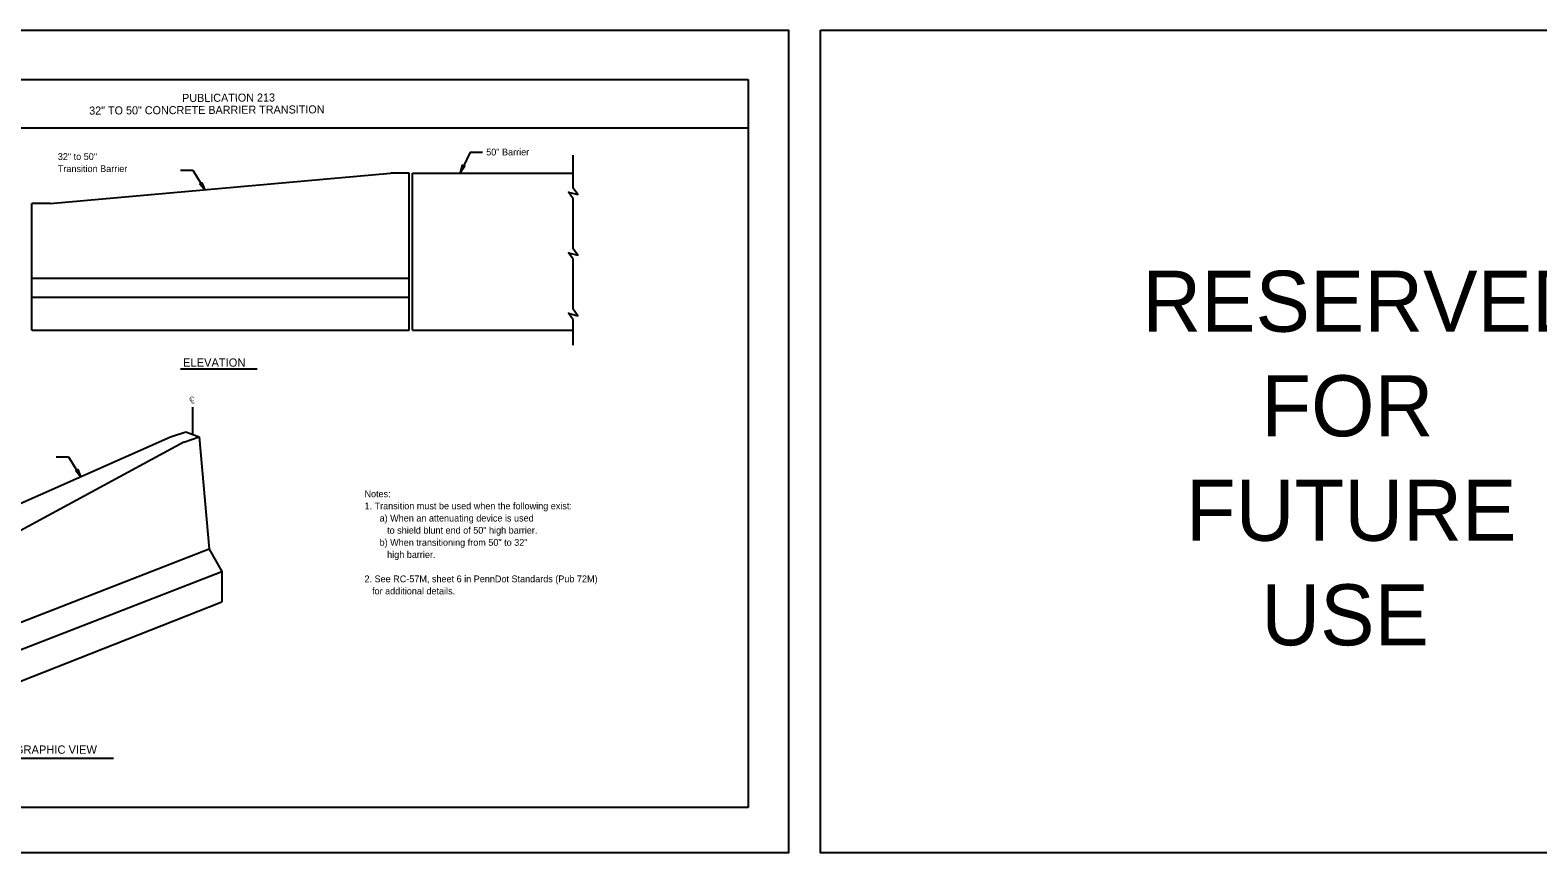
# Model space of a CAD drawing. Extents: x -14145 to -13521, y 30244 to 30661.
# Drawn here: x -13746.68 to -13699.94, y 30559.81 to 30585.31 of the extents above; entities that cross this region are included whole.
import ezdxf

# ---------------------------------------------------------------- set-up
doc = ezdxf.new("R2010")
doc.units = 0
for name, color, linetype in [('1', 7, 'Continuous'), ('10', 7, 'Continuous'), ('2', 7, 'Continuous'), ('3', 7, 'Continuous'), ('4', 7, 'Continuous'), ('61', 7, 'Continuous')]:
    doc.layers.add(name, color=color, linetype=linetype)

msp = doc.modelspace()

# ---------------------------------------------------------------- linework, layer by layer
at = {"layer": '1'}
for p, q in [((-13741.645, 30573.623), (-13741.645, 30572.779)), ((-13751.13, 30568.796), (-13742.331, 30572.698)), ((-13742.331, 30572.698), (-13741.851, 30572.859)), ((-13741.917, 30572.539), (-13741.438, 30572.7)), ((-13741.851, 30572.859), (-13741.438, 30572.7)), ((-13741.438, 30572.7), (-13741.128, 30569.223)), ((-13741.128, 30569.223), (-13740.735, 30568.524)), ((-13740.735, 30568.524), (-13740.735, 30567.588)), ((-13749.594, 30564.096), (-13740.735, 30567.588))]:
    msp.add_line(p, q, dxfattribs=at)
at = {"layer": '10'}
for p, q in [((-13755.874, 30583.777), (-13724.422, 30583.777)), ((-13724.422, 30583.777), (-13724.422, 30561.207)), ((-13755.874, 30582.277), (-13724.422, 30582.277)), ((-13724.422, 30561.207), (-13755.874, 30561.207))]:
    msp.add_line(p, q, dxfattribs=at)
at = {"layer": '2'}
for p, q in [((-13733.043, 30581.53), (-13733.336, 30580.898)), ((-13733.043, 30581.53), (-13732.658, 30581.53)), ((-13729.842, 30580.409), (-13729.842, 30581.428)), ((-13746.056, 30579.93), (-13735.505, 30580.875)), ((-13742.024, 30580.969), (-13741.639, 30580.969)), ((-13741.639, 30580.969), (-13741.265, 30580.36)), ((-13734.931, 30580.875), (-13735.505, 30580.875)), ((-13734.931, 30576.004), (-13734.931, 30580.875)), ((-13734.827, 30580.875), (-13729.842, 30580.875)), ((-13734.827, 30576.004), (-13734.827, 30580.875)), ((-13746.629, 30576.004), (-13746.629, 30579.93)), ((-13746.056, 30579.93), (-13746.629, 30579.93)), ((-13729.842, 30578.532), (-13729.842, 30580.083)), ((-13729.842, 30576.654), (-13729.842, 30578.206)), ((-13734.931, 30577.613), (-13746.629, 30577.613)), ((-13734.931, 30577.019), (-13746.629, 30577.019)), ((-13729.842, 30575.543), (-13729.842, 30576.328)), ((-13746.629, 30576.004), (-13734.931, 30576.004)), ((-13734.827, 30576.004), (-13729.842, 30576.004)), ((-13741.917, 30572.539), (-13749.76, 30568.289)), ((-13745.876, 30572.08), (-13745.491, 30572.08)), ((-13745.491, 30572.08), (-13745.117, 30571.471)), ((-13741.128, 30569.223), (-13749.962, 30565.784)), ((-13749.594, 30565.086), (-13740.735, 30568.524))]:
    msp.add_line(p, q, dxfattribs=at)
for points in [[(-13733.22, 30581.084), (-13733.237, 30581.083), (-13733.336, 30580.898), (-13733.22, 30581.084), (-13733.206, 30581.09), (-13733.336, 30580.898), (-13733.257, 30581.092), (-13733.268, 30581.106), (-13733.336, 30580.898), (-13733.273, 30581.121), (-13733.268, 30581.106)], [(-13741.356, 30580.56), (-13741.365, 30580.545), (-13741.265, 30580.36), (-13741.356, 30580.56), (-13741.353, 30580.574), (-13741.265, 30580.36), (-13741.383, 30580.533), (-13741.401, 30580.531), (-13741.265, 30580.36), (-13741.416, 30580.536), (-13741.401, 30580.531)], [(-13729.842, 30580.083), (-13729.995, 30580.286), (-13729.698, 30580.209), (-13729.842, 30580.409)], [(-13729.842, 30578.206), (-13729.995, 30578.409), (-13729.698, 30578.333), (-13729.842, 30578.532)], [(-13729.842, 30576.328), (-13729.995, 30576.532), (-13729.698, 30576.455), (-13729.842, 30576.654)], [(-13745.208, 30571.671), (-13745.217, 30571.656), (-13745.117, 30571.471), (-13745.208, 30571.671), (-13745.205, 30571.686), (-13745.117, 30571.471), (-13745.236, 30571.645), (-13745.253, 30571.643), (-13745.117, 30571.471), (-13745.268, 30571.648), (-13745.253, 30571.643)]]:
    msp.add_lwpolyline(points, dxfattribs=at)
at = {"layer": '3'}
for p, q in [((-13742.022, 30574.808), (-13739.639, 30574.808)), ((-13748.451, 30562.74), (-13744.101, 30562.74))]:
    msp.add_line(p, q, dxfattribs=at)
at = {"layer": '61'}
for points in [[(-13756.174, 30585.307), (-13723.174, 30585.307), (-13723.174, 30559.807), (-13756.174, 30559.807)], [(-13722.174, 30585.307), (-13689.174, 30585.307), (-13689.174, 30559.807), (-13722.174, 30559.807)]]:
    msp.add_lwpolyline(points, close=True, dxfattribs=at)

# ---------------------------------------------------------------- texts
at = {"layer": '1'}
for s, p in [('RESERVED', (-13712.2, 30575.959)), ('FOR', (-13708.511, 30572.719)), ('FUTURE', (-13710.851, 30569.479)), ('USE', (-13708.512, 30566.239))]:
    msp.add_text(s, height=1.89, dxfattribs=at).set_placement(p)
at = {"layer": '2'}
for s, p in [('32" to 50"', (-13745.822, 30581.284)), ('50" Barrier', (-13732.541, 30581.424)), ('Transition Barrier', (-13745.822, 30580.908)), ('Notes:', (-13736.315, 30570.83)), ('1. Transition must be used when the following exist:', (-13736.315, 30570.454)), ('      a) When an attenuating device is used', (-13736.315, 30570.077)), ('         to shield blunt end of 50" high barrier.', (-13736.315, 30569.7)), ('      b) When transitioning from 50" to 32"', (-13736.315, 30569.324)), ('         high barrier.', (-13736.315, 30568.947)), ('2. See RC-57M, sheet 6 in PennDot Standards (Pub 72M)', (-13736.315, 30568.194)), ('   for additional details.', (-13736.315, 30567.817))]:
    msp.add_text(s, height=0.21, dxfattribs=at).set_placement(p)
at = {"layer": '3'}
for s, height, p in [('ELEVATION', 0.2574, (-13741.939, 30574.876)), ('C', 0.15, (-13741.747, 30573.798)), ('L', 0.15, (-13741.695, 30573.74)), ('ORTHOGRAPHIC VIEW', 0.25743, (-13748.397, 30562.878))]:
    msp.add_text(s, height=height, dxfattribs=at).set_placement(p)
at = {"layer": '4'}
for s, p in [('PUBLICATION 213', (-13741.969, 30583.08)), ('32" TO 50" CONCRETE BARRIER TRANSITION', (-13744.849, 30582.689))]:
    msp.add_text(s, height=0.25, rotation=0.31, dxfattribs=at).set_placement(p)

doc.saveas('drawing.dxf')
